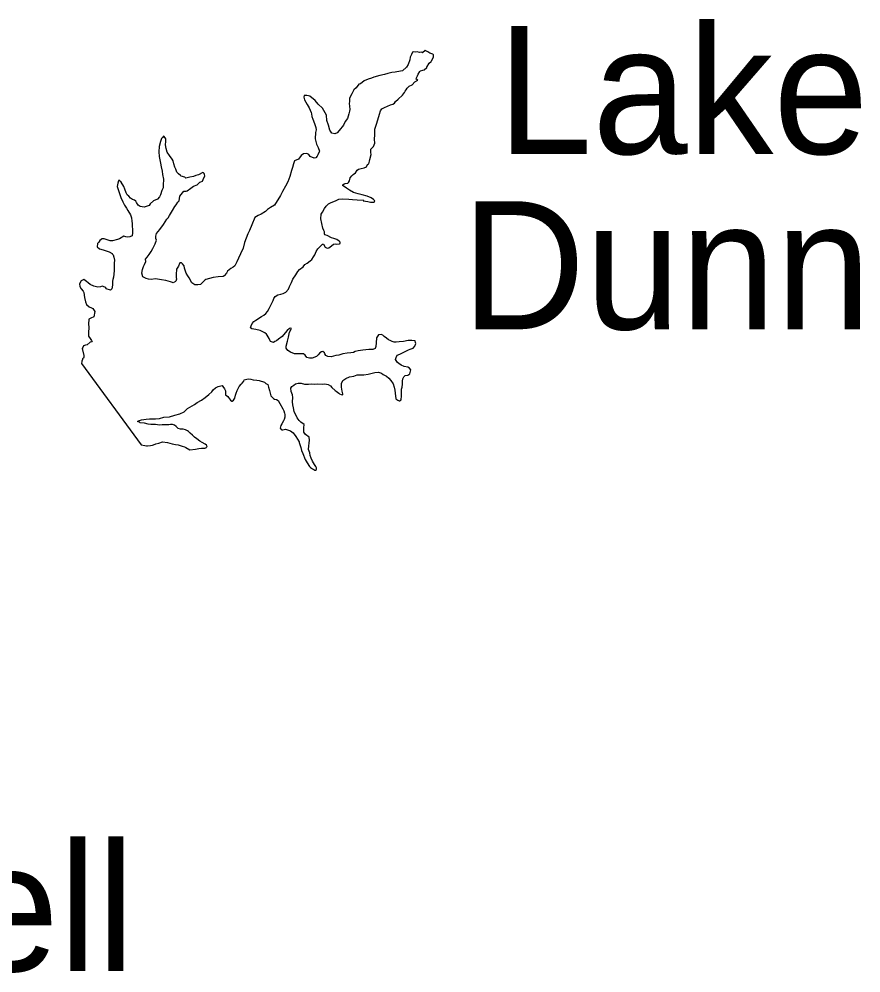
# Model space of a CAD drawing. Extents: x -939622 to -934222, y 1383701 to 1385301.
# Drawn here: x -935758.51 to -935748.09, y 1384396.4 to 1384408.2 of the extents above; entities that cross this region are included whole.
import ezdxf

# ---------------------------------------------------------------- set-up
doc = ezdxf.new("R2010")
doc.units = 0
doc.layers.add('Level 9', color=7, linetype='Continuous')

msp = doc.modelspace()

# ---------------------------------------------------------------- linework, layer by layer
at = {"layer": 'Level 9'}
for points in [[(-935754.706, 1384405.887), (-935754.678, 1384405.915), (-935754.646, 1384405.932), (-935754.593, 1384405.953), (-935754.549, 1384405.971), (-935754.501, 1384405.977), (-935754.426, 1384405.972), (-935754.381, 1384405.969), (-935754.324, 1384405.966), (-935754.243, 1384405.961), (-935754.248, 1384405.952), (-935754.194, 1384405.943), (-935754.16, 1384405.936), (-935754.127, 1384405.935), (-935754.115, 1384405.936), (-935754.107, 1384405.951), (-935754.123, 1384405.968), (-935754.151, 1384405.991), (-935754.2, 1384406.009), (-935754.261, 1384406.027), (-935754.31, 1384406.039), (-935754.371, 1384406.056), (-935754.421, 1384406.084), (-935754.455, 1384406.109), (-935754.499, 1384406.137), (-935754.502, 1384406.139), (-935754.5, 1384406.152), (-935754.485, 1384406.164), (-935754.474, 1384406.168), (-935754.441, 1384406.17), (-935754.432, 1384406.177), (-935754.421, 1384406.198), (-935754.411, 1384406.235), (-935754.389, 1384406.263), (-935754.372, 1384406.279), (-935754.346, 1384406.299), (-935754.324, 1384406.33), (-935754.307, 1384406.343), (-935754.274, 1384406.354), (-935754.239, 1384406.362), (-935754.209, 1384406.373), (-935754.196, 1384406.401), (-935754.181, 1384406.408), (-935754.171, 1384406.442), (-935754.167, 1384406.463), (-935754.149, 1384406.524), (-935754.154, 1384406.548), (-935754.156, 1384406.59), (-935754.122, 1384406.625), (-935754.106, 1384406.665), (-935754.109, 1384406.713), (-935754.106, 1384406.768), (-935754.105, 1384406.84), (-935754.082, 1384406.914), (-935754.046, 1384407.024), (-935754.037, 1384407.064), (-935754.02, 1384407.089), (-935753.988, 1384407.106), (-935753.912, 1384407.138), (-935753.882, 1384407.148), (-935753.862, 1384407.162), (-935753.848, 1384407.18), (-935753.817, 1384407.209), (-935753.763, 1384407.258), (-935753.738, 1384407.292), (-935753.73, 1384407.308), (-935753.716, 1384407.327), (-935753.705, 1384407.345), (-935753.682, 1384407.371), (-935753.644, 1384407.388), (-935753.61, 1384407.423), (-935753.573, 1384407.443), (-935753.594, 1384407.457), (-935753.589, 1384407.473), (-935753.579, 1384407.5), (-935753.571, 1384407.519), (-935753.549, 1384407.553), (-935753.54, 1384407.56), (-935753.511, 1384407.568), (-935753.496, 1384407.571), (-935753.462, 1384407.6), (-935753.462, 1384407.604), (-935753.432, 1384407.656), (-935753.409, 1384407.676), (-935753.404, 1384407.685), (-935753.379, 1384407.729), (-935753.381, 1384407.759), (-935753.39, 1384407.767), (-935753.424, 1384407.777), (-935753.452, 1384407.794), (-935753.483, 1384407.81), (-935753.514, 1384407.784), (-935753.524, 1384407.79), (-935753.554, 1384407.788), (-935753.581, 1384407.793), (-935753.602, 1384407.791), (-935753.626, 1384407.793), (-935753.638, 1384407.789), (-935753.654, 1384407.764), (-935753.667, 1384407.73), (-935753.674, 1384407.697)], [(-935753.674, 1384407.697), (-935753.695, 1384407.638), (-935753.714, 1384407.607), (-935753.765, 1384407.562), (-935753.789, 1384407.555), (-935753.854, 1384407.545), (-935753.896, 1384407.539), (-935753.943, 1384407.525), (-935753.988, 1384407.516), (-935754.044, 1384407.504), (-935754.118, 1384407.481), (-935754.147, 1384407.468), (-935754.188, 1384407.456), (-935754.238, 1384407.438), (-935754.284, 1384407.399), (-935754.302, 1384407.395), (-935754.338, 1384407.348), (-935754.364, 1384407.326), (-935754.391, 1384407.276), (-935754.418, 1384407.22), (-935754.418, 1384407.181), (-935754.423, 1384407.156), (-935754.418, 1384407.121), (-935754.416, 1384407.081), (-935754.417, 1384407.063), (-935754.427, 1384407.027), (-935754.442, 1384406.971), (-935754.473, 1384406.934), (-935754.494, 1384406.89), (-935754.547, 1384406.821), (-935754.57, 1384406.792), (-935754.599, 1384406.779), (-935754.639, 1384406.791), (-935754.662, 1384406.826), (-935754.68, 1384406.888), (-935754.699, 1384406.945), (-935754.705, 1384407.011), (-935754.753, 1384407.098), (-935754.806, 1384407.146), (-935754.842, 1384407.193), (-935754.911, 1384407.246), (-935754.926, 1384407.251), (-935754.947, 1384407.253), (-935754.981, 1384407.254), (-935754.982, 1384407.236), (-935754.975, 1384407.203), (-935754.941, 1384407.145), (-935754.918, 1384407.101), (-935754.893, 1384407.045), (-935754.889, 1384407.027), (-935754.887, 1384406.994), (-935754.874, 1384406.962), (-935754.85, 1384406.909), (-935754.835, 1384406.861), (-935754.833, 1384406.831), (-935754.84, 1384406.798), (-935754.842, 1384406.719), (-935754.826, 1384406.654), (-935754.808, 1384406.61), (-935754.791, 1384406.566), (-935754.793, 1384406.557), (-935754.812, 1384406.522), (-935754.817, 1384406.504), (-935754.834, 1384406.485), (-935754.858, 1384406.48), (-935754.904, 1384406.502), (-935754.92, 1384406.525), (-935754.945, 1384406.539), (-935754.99, 1384406.533), (-935755.015, 1384406.511), (-935755.049, 1384406.466), (-935755.099, 1384406.445), (-935755.111, 1384406.409), (-935755.124, 1384406.366), (-935755.137, 1384406.329), (-935755.157, 1384406.255), (-935755.183, 1384406.188), (-935755.209, 1384406.132), (-935755.248, 1384406.066), (-935755.272, 1384406.02), (-935755.305, 1384405.964), (-935755.335, 1384405.92), (-935755.346, 1384405.898), (-935755.398, 1384405.871), (-935755.433, 1384405.845), (-935755.458, 1384405.819), (-935755.513, 1384405.786), (-935755.548, 1384405.769), (-935755.589, 1384405.745), (-935755.626, 1384405.656), (-935755.658, 1384405.585), (-935755.676, 1384405.544), (-935755.718, 1384405.436), (-935755.735, 1384405.366), (-935755.767, 1384405.295), (-935755.794, 1384405.242), (-935755.812, 1384405.199), (-935755.839, 1384405.149), (-935755.859, 1384405.13), (-935755.888, 1384405.116), (-935755.929, 1384405.084)], [(-935756.694, 1384406.643), (-935756.691, 1384406.688), (-935756.692, 1384406.718), (-935756.712, 1384406.747), (-935756.721, 1384406.75), (-935756.732, 1384406.737), (-935756.744, 1384406.724), (-935756.756, 1384406.685), (-935756.774, 1384406.626), (-935756.779, 1384406.557), (-935756.773, 1384406.5), (-935756.756, 1384406.419), (-935756.75, 1384406.374), (-935756.738, 1384406.321), (-935756.733, 1384406.279), (-935756.72, 1384406.22), (-935756.722, 1384406.147), (-935756.726, 1384406.111), (-935756.739, 1384406.08), (-935756.757, 1384406.025), (-935756.771, 1384406.003), (-935756.793, 1384405.971), (-935756.843, 1384405.953), (-935756.883, 1384405.915), (-935756.897, 1384405.896), (-935756.958, 1384405.874), (-935757.007, 1384405.884), (-935757.032, 1384405.897), (-935757.052, 1384405.932), (-935757.062, 1384405.95), (-935757.077, 1384405.961), (-935757.105, 1384405.968), (-935757.13, 1384405.985), (-935757.149, 1384406.011), (-935757.168, 1384406.028), (-935757.182, 1384406.051), (-935757.199, 1384406.096), (-935757.21, 1384406.128), (-935757.243, 1384406.183), (-935757.272, 1384406.209), (-935757.277, 1384406.2), (-935757.285, 1384406.172), (-935757.291, 1384406.129), (-935757.276, 1384406.082), (-935757.265, 1384406.043), (-935757.247, 1384405.993), (-935757.223, 1384405.94), (-935757.203, 1384405.899), (-935757.177, 1384405.862), (-935757.163, 1384405.832), (-935757.127, 1384405.78), (-935757.116, 1384405.742), (-935757.11, 1384405.7), (-935757.109, 1384405.673), (-935757.107, 1384405.64), (-935757.104, 1384405.598), (-935757.102, 1384405.556), (-935757.106, 1384405.519), (-935757.135, 1384405.509), (-935757.162, 1384405.501), (-935757.186, 1384405.509), (-935757.211, 1384405.516), (-935757.263, 1384405.483), (-935757.289, 1384405.473), (-935757.351, 1384405.457), (-935757.378, 1384405.458), (-935757.415, 1384405.468), (-935757.455, 1384405.481), (-935757.482, 1384405.483), (-935757.49, 1384405.479), (-935757.493, 1384405.476), (-935757.507, 1384405.46), (-935757.521, 1384405.441), (-935757.535, 1384405.425), (-935757.539, 1384405.383), (-935757.513, 1384405.357), (-935757.468, 1384405.345), (-935757.428, 1384405.335), (-935757.391, 1384405.322), (-935757.354, 1384405.3), (-935757.354, 1384405.297), (-935757.344, 1384405.286), (-935757.334, 1384405.256), (-935757.328, 1384405.217), (-935757.329, 1384405.181), (-935757.329, 1384405.124), (-935757.33, 1384405.088), (-935757.34, 1384405.009), (-935757.347, 1384404.978), (-935757.349, 1384404.96), (-935757.35, 1384404.921), (-935757.352, 1384404.908), (-935757.359, 1384404.863), (-935757.376, 1384404.847), (-935757.428, 1384404.865), (-935757.435, 1384404.877), (-935757.444, 1384404.885), (-935757.478, 1384404.895), (-935757.501, 1384404.888), (-935757.534, 1384404.886), (-935757.58, 1384404.898)], [(-935755.929, 1384405.084), (-935755.939, 1384405.059), (-935755.97, 1384405.024), (-935755.982, 1384405.017), (-935756.045, 1384405.014), (-935756.104, 1384405.004), (-935756.195, 1384404.978), (-935756.207, 1384404.971), (-935756.247, 1384404.936), (-935756.264, 1384404.917), (-935756.297, 1384404.912), (-935756.333, 1384404.913), (-935756.37, 1384404.938), (-935756.401, 1384404.999), (-935756.42, 1384405.025), (-935756.44, 1384405.057), (-935756.462, 1384405.119), (-935756.463, 1384405.149), (-935756.483, 1384405.175), (-935756.496, 1384405.187), (-935756.516, 1384405.186), (-935756.522, 1384405.176), (-935756.535, 1384405.145), (-935756.557, 1384405.108), (-935756.565, 1384405.041), (-935756.563, 1384405.005), (-935756.559, 1384404.984), (-935756.566, 1384404.96), (-935756.572, 1384404.956), (-935756.601, 1384404.94), (-935756.61, 1384404.942), (-935756.632, 1384404.95), (-935756.662, 1384404.96), (-935756.69, 1384404.965), (-935756.744, 1384404.974), (-935756.82, 1384404.987), (-935756.874, 1384404.981), (-935756.907, 1384404.985), (-935756.934, 1384404.99), (-935756.974, 1384405.012), (-935756.986, 1384405.056), (-935756.98, 1384405.102), (-935756.967, 1384405.142), (-935756.953, 1384405.166), (-935756.94, 1384405.2), (-935756.942, 1384405.23), (-935756.923, 1384405.256), (-935756.897, 1384405.287), (-935756.873, 1384405.325), (-935756.851, 1384405.362), (-935756.824, 1384405.421), (-935756.806, 1384405.467), (-935756.813, 1384405.485), (-935756.815, 1384405.515), (-935756.805, 1384405.549), (-935756.765, 1384405.596), (-935756.721, 1384405.659), (-935756.677, 1384405.725), (-935756.663, 1384405.744), (-935756.646, 1384405.769), (-935756.608, 1384405.831), (-935756.578, 1384405.881), (-935756.564, 1384405.903), (-935756.542, 1384405.934), (-935756.528, 1384405.953), (-935756.524, 1384405.981), (-935756.516, 1384406.008), (-935756.469, 1384406.071), (-935756.439, 1384406.073), (-935756.427, 1384406.074), (-935756.381, 1384406.109), (-935756.349, 1384406.132), (-935756.302, 1384406.15), (-935756.271, 1384406.185), (-935756.257, 1384406.186), (-935756.236, 1384406.196), (-935756.231, 1384406.218), (-935756.207, 1384406.261), (-935756.214, 1384406.276), (-935756.215, 1384406.291), (-935756.224, 1384406.299), (-935756.233, 1384406.302), (-935756.286, 1384406.275), (-935756.318, 1384406.264), (-935756.347, 1384406.253), (-935756.395, 1384406.247), (-935756.445, 1384406.232), (-935756.458, 1384406.244), (-935756.501, 1384406.256), (-935756.51, 1384406.265), (-935756.535, 1384406.287), (-935756.555, 1384406.307), (-935756.566, 1384406.343), (-935756.579, 1384406.369), (-935756.594, 1384406.411), (-935756.599, 1384406.447), (-935756.612, 1384406.467), (-935756.645, 1384406.513), (-935756.674, 1384406.554), (-935756.685, 1384406.598), (-935756.694, 1384406.643)], [(-935754.829, 1384404.029), (-935754.879, 1384404.005), (-935754.912, 1384404.006), (-935754.946, 1384404.016), (-935754.968, 1384404.042), (-935754.987, 1384404.059), (-935755.038, 1384404.062), (-935755.047, 1384404.059), (-935755.101, 1384404.059), (-935755.147, 1384404.08), (-935755.182, 1384404.102), (-935755.204, 1384404.131), (-935755.203, 1384404.155), (-935755.188, 1384404.216), (-935755.173, 1384404.265), (-935755.162, 1384404.329), (-935755.14, 1384404.364), (-935755.137, 1384404.373), (-935755.144, 1384404.376), (-935755.161, 1384404.372), (-935755.19, 1384404.349), (-935755.215, 1384404.32), (-935755.252, 1384404.273), (-935755.298, 1384404.243), (-935755.324, 1384404.221), (-935755.341, 1384404.211), (-935755.361, 1384404.2), (-935755.373, 1384404.203), (-935755.398, 1384404.213), (-935755.402, 1384404.222), (-935755.412, 1384404.249), (-935755.436, 1384404.293), (-935755.445, 1384404.304), (-935755.467, 1384404.321), (-935755.498, 1384404.337), (-935755.523, 1384404.348), (-935755.578, 1384404.363), (-935755.626, 1384404.369), (-935755.642, 1384404.383), (-935755.637, 1384404.405), (-935755.624, 1384404.435), (-935755.604, 1384404.458), (-935755.578, 1384404.477), (-935755.509, 1384404.52), (-935755.477, 1384404.54), (-935755.454, 1384404.56), (-935755.435, 1384404.585), (-935755.413, 1384404.619), (-935755.391, 1384404.66), (-935755.364, 1384404.719), (-935755.354, 1384404.743), (-935755.337, 1384404.768), (-935755.305, 1384404.788), (-935755.27, 1384404.799), (-935755.238, 1384404.807), (-935755.208, 1384404.821), (-935755.175, 1384404.859), (-935755.162, 1384404.893), (-935755.137, 1384404.943), (-935755.119, 1384404.983), (-935755.083, 1384405.036), (-935755.058, 1384405.077), (-935755.036, 1384405.105), (-935754.993, 1384405.138), (-935754.97, 1384405.166), (-935754.944, 1384405.183), (-935754.904, 1384405.212), (-935754.887, 1384405.225), (-935754.865, 1384405.26), (-935754.848, 1384405.285), (-935754.83, 1384405.325), (-935754.811, 1384405.359), (-935754.754, 1384405.417), (-935754.739, 1384405.415), (-935754.719, 1384405.38), (-935754.712, 1384405.374), (-935754.697, 1384405.366), (-935754.676, 1384405.373), (-935754.642, 1384405.396), (-935754.616, 1384405.416), (-935754.598, 1384405.42), (-935754.577, 1384405.415), (-935754.544, 1384405.42), (-935754.536, 1384405.426), (-935754.533, 1384405.429), (-935754.536, 1384405.441), (-935754.546, 1384405.453), (-935754.577, 1384405.475), (-935754.611, 1384405.488), (-935754.642, 1384405.495), (-935754.697, 1384405.522), (-935754.725, 1384405.533), (-935754.728, 1384405.545), (-935754.73, 1384405.569), (-935754.737, 1384405.586), (-935754.75, 1384405.613), (-935754.775, 1384405.729), (-935754.769, 1384405.786), (-935754.753, 1384405.814), (-935754.729, 1384405.858), (-935754.706, 1384405.887)], [(-935757.58, 1384404.898), (-935757.626, 1384404.917), (-935757.651, 1384404.939), (-935757.673, 1384404.956), (-935757.704, 1384404.979), (-935757.74, 1384404.964), (-935757.758, 1384404.924), (-935757.756, 1384404.891), (-935757.737, 1384404.862), (-935757.714, 1384404.836), (-935757.704, 1384404.819), (-935757.698, 1384404.756), (-935757.686, 1384404.705), (-935757.672, 1384404.67), (-935757.64, 1384404.642), (-935757.612, 1384404.631), (-935757.594, 1384404.62), (-935757.57, 1384404.582), (-935757.582, 1384404.519), (-935757.62, 1384404.501), (-935757.643, 1384404.488), (-935757.648, 1384404.427), (-935757.643, 1384404.388), (-935757.648, 1384404.319), (-935757.649, 1384404.28), (-935757.629, 1384404.248), (-935757.61, 1384404.225), (-935757.603, 1384404.207), (-935757.626, 1384404.203), (-935757.664, 1384404.173), (-935757.684, 1384404.169), (-935757.711, 1384404.159), (-935757.719, 1384404.14), (-935757.727, 1384404.124)], [(-935754.502, 1384403.557), (-935754.503, 1384403.566), (-935754.51, 1384403.599), (-935754.516, 1384403.646), (-935754.516, 1384403.695), (-935754.5, 1384403.732), (-935754.463, 1384403.755), (-935754.419, 1384403.776), (-935754.365, 1384403.785), (-935754.324, 1384403.802), (-935754.243, 1384403.801), (-935754.187, 1384403.807), (-935754.157, 1384403.815), (-935754.107, 1384403.83), (-935754.059, 1384403.835), (-935754.022, 1384403.819), (-935754.001, 1384403.806), (-935753.963, 1384403.784), (-935753.932, 1384403.761), (-935753.909, 1384403.73), (-935753.88, 1384403.689), (-935753.865, 1384403.648), (-935753.86, 1384403.612), (-935753.855, 1384403.573), (-935753.845, 1384403.504), (-935753.823, 1384403.487), (-935753.805, 1384403.479), (-935753.802, 1384403.48), (-935753.781, 1384403.493), (-935753.775, 1384403.541), (-935753.774, 1384403.578), (-935753.774, 1384403.623), (-935753.769, 1384403.647), (-935753.765, 1384403.684), (-935753.762, 1384403.723), (-935753.76, 1384403.75), (-935753.747, 1384403.775), (-935753.73, 1384403.791), (-935753.697, 1384403.796), (-935753.671, 1384403.813), (-935753.662, 1384403.864), (-935753.678, 1384403.882), (-935753.697, 1384403.895), (-935753.742, 1384403.905), (-935753.779, 1384403.918), (-935753.807, 1384403.94), (-935753.826, 1384403.954), (-935753.849, 1384403.989), (-935753.842, 1384404.014), (-935753.828, 1384404.042), (-935753.796, 1384404.056), (-935753.732, 1384404.089), (-935753.691, 1384404.11), (-935753.668, 1384404.117), (-935753.632, 1384404.131), (-935753.61, 1384404.154), (-935753.6, 1384404.187), (-935753.601, 1384404.202), (-935753.608, 1384404.22), (-935753.647, 1384404.227), (-935753.695, 1384404.224), (-935753.751, 1384404.212), (-935753.805, 1384404.209), (-935753.841, 1384404.204), (-935753.868, 1384404.205), (-935753.892, 1384404.213), (-935753.914, 1384404.224), (-935753.935, 1384404.234), (-935753.961, 1384404.254), (-935753.992, 1384404.276), (-935754.008, 1384404.29), (-935754.029, 1384404.298), (-935754.059, 1384404.294), (-935754.084, 1384404.256), (-935754.089, 1384404.195), (-935754.092, 1384404.15), (-935754.103, 1384404.128), (-935754.129, 1384404.115), (-935754.15, 1384404.113), (-935754.18, 1384404.112), (-935754.216, 1384404.11), (-935754.255, 1384404.107), (-935754.311, 1384404.098), (-935754.35, 1384404.087), (-935754.37, 1384404.077), (-935754.403, 1384404.072), (-935754.448, 1384404.069), (-935754.501, 1384404.06), (-935754.525, 1384404.05), (-935754.551, 1384404.042), (-935754.587, 1384404.04), (-935754.646, 1384404.022), (-935754.685, 1384404.028), (-935754.713, 1384404.039), (-935754.723, 1384404.059), (-935754.73, 1384404.074), (-935754.749, 1384404.088), (-935754.767, 1384404.084), (-935754.787, 1384404.071), (-935754.806, 1384404.046), (-935754.829, 1384404.029)], [(-935757.727, 1384404.124), (-935757.704, 1384404.041), (-935757.706, 1384404.02), (-935757.708, 1384404.008), (-935757.723, 1384403.998), (-935757.722, 1384403.992), (-935757.73, 1384403.971), (-935757.73, 1384403.965), (-935757.734, 1384403.94), (-935756.995, 1384402.934)], [(-935756.995, 1384402.934), (-935756.952, 1384402.925), (-935756.931, 1384402.923), (-935756.916, 1384402.921), (-935756.88, 1384402.926), (-935756.857, 1384402.93), (-935756.845, 1384402.934), (-935756.813, 1384402.948), (-935756.777, 1384402.956), (-935756.733, 1384402.97), (-935756.669, 1384402.962), (-935756.612, 1384402.947), (-935756.572, 1384402.94), (-935756.539, 1384402.933), (-935756.49, 1384402.918), (-935756.462, 1384402.911), (-935756.444, 1384402.9), (-935756.394, 1384402.872), (-935756.323, 1384402.882), (-935756.284, 1384402.891), (-935756.251, 1384402.893), (-935756.234, 1384402.894), (-935756.207, 1384402.895), (-935756.192, 1384402.899), (-935756.192, 1384402.902), (-935756.181, 1384402.915), (-935756.188, 1384402.929), (-935756.203, 1384402.941), (-935756.241, 1384402.965), (-935756.272, 1384402.982), (-935756.309, 1384403.01), (-935756.337, 1384403.029), (-935756.36, 1384403.055), (-935756.388, 1384403.081), (-935756.41, 1384403.1), (-935756.423, 1384403.109), (-935756.448, 1384403.119), (-935756.478, 1384403.127), (-935756.508, 1384403.128), (-935756.539, 1384403.138), (-935756.564, 1384403.161), (-935756.583, 1384403.178), (-935756.608, 1384403.188), (-935756.635, 1384403.187), (-935756.652, 1384403.183), (-935756.685, 1384403.184), (-935756.736, 1384403.181), (-935756.769, 1384403.179), (-935756.817, 1384403.185), (-935756.877, 1384403.185), (-935756.908, 1384403.189), (-935756.956, 1384403.202), (-935757.008, 1384403.208), (-935757.017, 1384403.213), (-935757.035, 1384403.221), (-935757.042, 1384403.224), (-935757.03, 1384403.233), (-935756.992, 1384403.245), (-935756.935, 1384403.254), (-935756.891, 1384403.257), (-935756.818, 1384403.255), (-935756.771, 1384403.26), (-935756.715, 1384403.276), (-935756.646, 1384403.283), (-935756.578, 1384403.302), (-935756.516, 1384403.317), (-935756.466, 1384403.341), (-935756.424, 1384403.386), (-935756.337, 1384403.433), (-935756.302, 1384403.459), (-935756.25, 1384403.489), (-935756.204, 1384403.522), (-935756.161, 1384403.558), (-935756.121, 1384403.59), (-935756.104, 1384403.615), (-935756.076, 1384403.641), (-935756.044, 1384403.658), (-935755.996, 1384403.667), (-935755.984, 1384403.655), (-935755.964, 1384403.626), (-935755.954, 1384403.603), (-935755.951, 1384403.555), (-935755.926, 1384403.532), (-935755.916, 1384403.518), (-935755.89, 1384403.486), (-935755.874, 1384403.475), (-935755.871, 1384403.475), (-935755.854, 1384403.488), (-935755.837, 1384403.513), (-935755.828, 1384403.55), (-935755.823, 1384403.574), (-935755.807, 1384403.608), (-935755.796, 1384403.63), (-935755.783, 1384403.658), (-935755.76, 1384403.683), (-935755.746, 1384403.699), (-935755.727, 1384403.721), (-935755.721, 1384403.737), (-935755.689, 1384403.748), (-935755.668, 1384403.749)], [(-935755.668, 1384403.749), (-935755.638, 1384403.745), (-935755.611, 1384403.74), (-935755.565, 1384403.734), (-935755.538, 1384403.732), (-935755.471, 1384403.709), (-935755.452, 1384403.695), (-935755.43, 1384403.681), (-935755.419, 1384403.646), (-935755.408, 1384403.607), (-935755.392, 1384403.542), (-935755.379, 1384403.527), (-935755.36, 1384403.507), (-935755.345, 1384403.499), (-935755.32, 1384403.495), (-935755.302, 1384403.481), (-935755.279, 1384403.446), (-935755.245, 1384403.378), (-935755.231, 1384403.355), (-935755.224, 1384403.328), (-935755.22, 1384403.308), (-935755.218, 1384403.275), (-935755.228, 1384403.247), (-935755.236, 1384403.231), (-935755.255, 1384403.194), (-935755.269, 1384403.175), (-935755.276, 1384403.139), (-935755.266, 1384403.124), (-935755.257, 1384403.119), (-935755.251, 1384403.119), (-935755.242, 1384403.122), (-935755.209, 1384403.127), (-935755.188, 1384403.12), (-935755.148, 1384403.107), (-935755.117, 1384403.084), (-935755.081, 1384403.038), (-935755.041, 1384402.971), (-935755.041, 1384402.965), (-935755.022, 1384402.903), (-935755.011, 1384402.865), (-935754.997, 1384402.826), (-935754.969, 1384402.755), (-935754.942, 1384402.712), (-935754.915, 1384402.668), (-935754.903, 1384402.654), (-935754.875, 1384402.637), (-935754.862, 1384402.629), (-935754.847, 1384402.621), (-935754.838, 1384402.621), (-935754.841, 1384402.621), (-935754.829, 1384402.628), (-935754.826, 1384402.631), (-935754.827, 1384402.649), (-935754.837, 1384402.667), (-935754.851, 1384402.693), (-935754.877, 1384402.731), (-935754.894, 1384402.769), (-935754.905, 1384402.801), (-935754.91, 1384402.837), (-935754.925, 1384402.879), (-935754.924, 1384402.924), (-935754.917, 1384402.954), (-935754.913, 1384402.991), (-935754.918, 1384403.03), (-935754.962, 1384403.063), (-935754.985, 1384403.092), (-935754.985, 1384403.143), (-935754.981, 1384403.186), (-935755.022, 1384403.213), (-935755.041, 1384403.236), (-935755.067, 1384403.268), (-935755.102, 1384403.347), (-935755.11, 1384403.392), (-935755.119, 1384403.428), (-935755.124, 1384403.467), (-935755.121, 1384403.521), (-935755.126, 1384403.551), (-935755.14, 1384403.595), (-935755.146, 1384403.634), (-935755.132, 1384403.656), (-935755.109, 1384403.673), (-935755.089, 1384403.689), (-935755.053, 1384403.697), (-935755.017, 1384403.696), (-935754.975, 1384403.686), (-935754.927, 1384403.686), (-935754.891, 1384403.688), (-935754.857, 1384403.684), (-935754.81, 1384403.69), (-935754.755, 1384403.684), (-935754.723, 1384403.689), (-935754.683, 1384403.682), (-935754.655, 1384403.666), (-935754.639, 1384403.642), (-935754.598, 1384403.606), (-935754.585, 1384403.597), (-935754.551, 1384403.575), (-935754.542, 1384403.567), (-935754.523, 1384403.559), (-935754.502, 1384403.554), (-935754.502, 1384403.557)]]:
    msp.add_lwpolyline(points, dxfattribs=at)

# ---------------------------------------------------------------- texts
for s, p in [('Lake', (-935752.592, 1384406.532)), ('Dunn', (-935753.032, 1384404.364)), ('Austell', (-935763.431, 1384396.426))]:
    msp.add_text(s, height=1.584, dxfattribs=at).set_placement(p)

doc.saveas('drawing.dxf')
